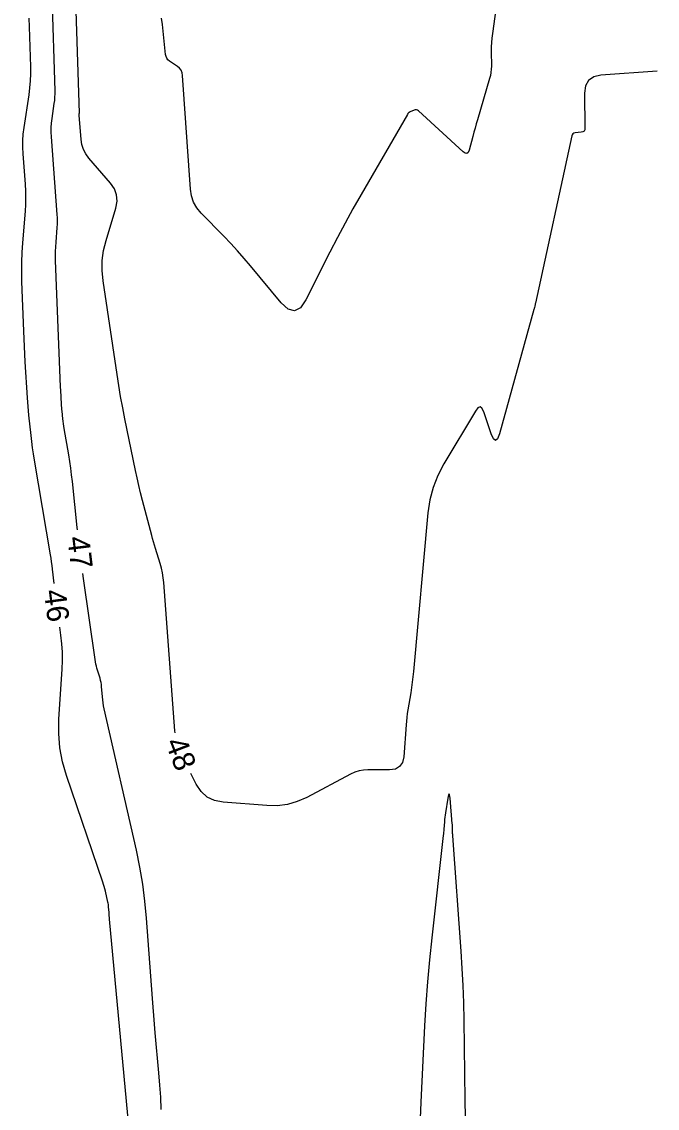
# Model space of a CAD drawing. Extents: x 2384780 to 2405861, y 547869 to 573706.
# Drawn here: x 2395715.9 to 2395773.9, y 552196 to 552295.2 of the extents above; entities that cross this region are included whole.
import ezdxf

# ---------------------------------------------------------------- set-up
doc = ezdxf.new("R2010")
doc.units = 0
doc.layers.add('Old_Level_60', color=7, linetype='Continuous')

msp = doc.modelspace()

# ---------------------------------------------------------------- linework, layer by layer
at = {"layer": 'Old_Level_60'}
for points in [[(2395760.13425, 552303.2885), (2395758.8835, 552294.11125), (2395758.8355, 552293.705), (2395758.8025, 552293.29775), (2395758.78425, 552292.8895), (2395758.78075, 552292.48025), (2395758.794, 552291.14225), (2395758.78625, 552290.857), (2395758.75725, 552290.57475), (2395758.7075, 552290.29525), (2395758.6365, 552290.019), (2395757.518, 552286.24725), (2395757.40725, 552285.86825), (2395757.3, 552285.48825), (2395757.196, 552285.1075), (2395757.09525, 552284.726), (2395756.77175, 552283.4775), (2395756.68575, 552283.267), (2395756.566, 552283.16975), (2395756.4125, 552283.186), (2395756.2255, 552283.31575), (2395752.13425, 552287.05825), (2395752.042, 552287.12375), (2395751.9445, 552287.156), (2395751.84175, 552287.15525), (2395751.73375, 552287.12125), (2395751.37275, 552286.95575), (2395751.29975, 552286.91575), (2395751.2355, 552286.866), (2395751.17975, 552286.8065), (2395751.13275, 552286.73775), (2395746.89575, 552279.41925), (2395746.157, 552278.12075), (2395745.4375, 552276.812), (2395744.73725, 552275.4925), (2395744.05675, 552274.16275), (2395741.86475, 552269.80125), (2395741.3705, 552269.08425), (2395740.827, 552268.80225), (2395740.234, 552268.9555), (2395739.59175, 552269.54375), (2395736.81275, 552272.902), (2395736.2255, 552273.597), (2395735.62425, 552274.2795), (2395735.009, 552274.9495), (2395734.38025, 552275.60725), (2395732.30275, 552277.73475), (2395731.90775, 552278.21325), (2395731.61325, 552278.7365), (2395731.419, 552279.30475), (2395731.32525, 552279.918), (2395730.61425, 552290.285), (2395730.5705, 552290.5375), (2395730.47575, 552290.7605), (2395730.33025, 552290.95425), (2395730.13375, 552291.11875), (2395729.40875, 552291.60825), (2395729.2705, 552291.7235), (2395729.16575, 552291.85875), (2395729.095, 552292.0145), (2395729.05775, 552292.19075), (2395728.76075, 552294.93475), (2395728.6935, 552295.5225)], [(2395729.93425, 552230.289), (2395729.91125, 552230.473), (2395728.89025, 552244.0045), (2395728.84475, 552244.44425), (2395728.7745, 552244.8795), (2395728.67975, 552245.31), (2395728.5605, 552245.73575), (2395728.1305, 552247.11925), (2395728.04, 552247.416), (2395727.9525, 552247.71375), (2395727.8685, 552248.0125), (2395727.7875, 552248.31225), (2395726.94525, 552251.496), (2395726.76975, 552252.1795), (2395726.60375, 552252.86525), (2395726.44775, 552253.553), (2395726.3015, 552254.24325), (2395725.33825, 552258.9505), (2395725.13875, 552259.9605), (2395724.953, 552260.97275), (2395724.78125, 552261.9875), (2395724.623, 552263.00475), (2395723.35275, 552271.55725), (2395723.2655, 552272.48775), (2395723.2815, 552273.41075), (2395723.4005, 552274.32625), (2395723.6225, 552275.23425), (2395724.51625, 552278.18775), (2395724.62975, 552278.804), (2395724.587, 552279.387), (2395724.38825, 552279.93675), (2395724.0335, 552280.45325), (2395722.0515, 552282.74225), (2395721.768, 552283.12475), (2395721.555, 552283.53675), (2395721.41225, 552283.978), (2395721.34, 552284.4485), (2395721.169, 552286.678), (2395721.168, 552286.69525), (2395721.16825, 552286.7125), (2395721.16925, 552286.72975), (2395721.1715, 552286.74675), (2395721.17975, 552286.8025), (2395721.1815, 552286.8145), (2395721.18225, 552286.8265), (2395721.18275, 552286.83875), (2395721.18275, 552286.85075), (2395720.7085, 552301.821)], [(2395721.0185, 552248.804), (2395720.99375, 552249.0275), (2395720.54925, 552253.23), (2395720.47975, 552253.84175), (2395720.4005, 552254.4525), (2395720.31175, 552255.06175), (2395720.21325, 552255.6695), (2395719.80525, 552258.068), (2395719.76975, 552258.286), (2395719.738, 552258.5045), (2395719.70925, 552258.72325), (2395719.684, 552258.94275), (2395719.60725, 552259.66), (2395719.59175, 552259.81375), (2395719.578, 552259.96775), (2395719.56625, 552260.12175), (2395719.55625, 552260.276), (2395719.48075, 552261.55225), (2395719.46525, 552261.82575), (2395719.4515, 552262.09925), (2395719.43875, 552262.373), (2395719.42775, 552262.64675), (2395719.021, 552273.402), (2395719.0115, 552273.8185), (2395719.0145, 552274.235), (2395719.03, 552274.65125), (2395719.058, 552275.067), (2395719.16975, 552276.42525), (2395719.188, 552276.71625), (2395719.1945, 552277.00725), (2395719.1895, 552277.29825), (2395719.173, 552277.5895), (2395718.6285, 552284.6855), (2395718.60825, 552285.1055), (2395718.61175, 552285.52475), (2395718.639, 552285.943), (2395718.69, 552286.3605), (2395718.8955, 552287.723), (2395718.933, 552288.01525), (2395718.957, 552288.3085), (2395718.96775, 552288.60225), (2395718.965, 552288.897), (2395718.689, 552297.60925)], [(2395718.87675, 552243.90225), (2395718.73575, 552245.236), (2395718.6985, 552245.563), (2395718.65625, 552245.88925), (2395718.60875, 552246.21475), (2395718.55625, 552246.53975), (2395717.086, 552255.182), (2395716.99525, 552255.7425), (2395716.913, 552256.30425), (2395716.8395, 552256.86725), (2395716.77475, 552257.43125), (2395716.57725, 552259.276), (2395716.53725, 552259.6715), (2395716.502, 552260.06725), (2395716.4715, 552260.4635), (2395716.44575, 552260.86025), (2395716.25175, 552264.14225), (2395716.212, 552264.84575), (2395716.17625, 552265.54925), (2395716.144, 552266.253), (2395716.1155, 552266.95675), (2395715.9445, 552271.473), (2395715.9245, 552272.35725), (2395715.93075, 552273.241), (2395715.96375, 552274.124), (2395716.023, 552275.0065), (2395716.2605, 552277.8885), (2395716.299, 552278.506), (2395716.313, 552279.12375), (2395716.3025, 552279.74125), (2395716.26725, 552280.359), (2395716.0535, 552283.146), (2395716.0245, 552283.7425), (2395716.0295, 552284.338), (2395716.06825, 552284.932), (2395716.14075, 552285.525), (2395716.591, 552288.5085), (2395716.67275, 552289.14875), (2395716.7255, 552289.7905), (2395716.749, 552290.43425), (2395716.743, 552291.0795), (2395716.62725, 552294.73325), (2395716.60375, 552295.51625)], [(2395773.93725, 552290.69025), (2395768.795, 552290.303), (2395768.13525, 552290.15875), (2395767.66675, 552289.83925), (2395767.389, 552289.3445), (2395767.30225, 552288.675), (2395767.33925, 552285.4885), (2395767.31925, 552285.33425), (2395767.256, 552285.21825), (2395767.14875, 552285.141), (2395766.998, 552285.10225), (2395766.43375, 552285.03875), (2395766.32475, 552285.012), (2395766.2395, 552284.959), (2395766.178, 552284.8795), (2395766.14025, 552284.77375), (2395762.81525, 552269.50225), (2395762.80275, 552269.44575), (2395762.79, 552269.389), (2395762.777, 552269.3325), (2395762.7635, 552269.27625), (2395762.7195, 552269.092), (2395762.71, 552269.0525), (2395762.7, 552269.01325), (2395762.68975, 552268.974), (2395762.679, 552268.93475), (2395759.54575, 552257.5915), (2395759.368, 552257.11975), (2395759.18125, 552256.959), (2395758.98525, 552257.1085), (2395758.78, 552257.569), (2395758.09525, 552259.57975), (2395757.9375, 552259.908), (2395757.75825, 552260.03075), (2395757.55725, 552259.94825), (2395757.3345, 552259.66), (2395754.44825, 552254.83025), (2395753.89325, 552253.77475), (2395753.46575, 552252.6775), (2395753.16575, 552251.539), (2395752.99275, 552250.359), (2395751.67625, 552235.878), (2395751.62775, 552235.39325), (2395751.5705, 552234.9095), (2395751.50425, 552234.427), (2395751.42925, 552233.9455), (2395751.1695, 552232.37475), (2395751.11775, 552232.03775), (2395751.0735, 552231.69975), (2395751.03675, 552231.36075), (2395751.0075, 552231.021), (2395750.79075, 552228.106), (2395750.67625, 552227.5805), (2395750.4225, 552227.2055), (2395750.0295, 552226.9805), (2395749.497, 552226.906), (2395747.53, 552226.9075), (2395747.11475, 552226.88325), (2395746.7115, 552226.8095), (2395746.3205, 552226.6865), (2395745.942, 552226.514), (2395741.9405, 552224.397), (2395741.0695, 552224.0095), (2395740.171, 552223.75375), (2395739.245, 552223.63), (2395738.2915, 552223.6385), (2395734.3255, 552223.9435), (2395733.53375, 552224.09575), (2395732.85825, 552224.4215), (2395732.29875, 552224.92125), (2395731.85525, 552225.59475), (2395731.35525, 552226.58125)], [(2395728.6605, 552195.89675), (2395728.61475, 552197.018), (2395728.5455, 552198.138), (2395728.4525, 552199.25675), (2395728.11075, 552202.9095), (2395728.0395, 552203.6925), (2395727.972, 552204.47575), (2395727.90875, 552205.25925), (2395727.84925, 552206.04325), (2395727.313, 552213.35925), (2395727.169, 552214.92275), (2395726.96675, 552216.4775), (2395726.70625, 552218.0235), (2395726.38725, 552219.56075), (2395723.45525, 552232.47925), (2395723.3985, 552232.7535), (2395723.35175, 552233.02925), (2395723.31525, 552233.30675), (2395723.289, 552233.58575), (2395723.22, 552234.49925), (2395723.19975, 552234.694), (2395723.16875, 552234.88675), (2395723.12675, 552235.07725), (2395723.074, 552235.26575), (2395722.792, 552236.173), (2395722.7355, 552236.36825), (2395722.68725, 552236.5655), (2395722.64675, 552236.76425), (2395722.61425, 552236.965), (2395721.56675, 552244.38525), (2395721.5055, 552244.83375)], [(2395725.80175, 552193.419), (2395723.943, 552213.28175), (2395723.929, 552213.43625), (2395723.91575, 552213.5905), (2395723.90325, 552213.745), (2395723.8915, 552213.8995), (2395723.8545, 552214.40425), (2395723.8445, 552214.51225), (2395723.83075, 552214.6195), (2395723.81275, 552214.72625), (2395723.79075, 552214.83225), (2395723.56525, 552215.825), (2395723.51425, 552216.037), (2395723.45775, 552216.24725), (2395723.3955, 552216.45625), (2395723.32775, 552216.66325), (2395720.00375, 552226.393), (2395719.6415, 552227.64875), (2395719.407, 552228.92175), (2395719.3005, 552230.2115), (2395719.3215, 552231.5185), (2395719.6185, 552236.11), (2395719.64875, 552236.88275), (2395719.63925, 552237.654), (2395719.59025, 552238.4235), (2395719.50175, 552239.19175), (2395719.39675, 552239.9365)], [(2395756.42325, 552195.18875), (2395756.40425, 552196.7405), (2395756.2995, 552204.0725), (2395756.26575, 552205.643), (2395756.20925, 552207.21275), (2395756.13025, 552208.7815), (2395756.02875, 552210.34925), (2395755.27025, 552220.88275), (2395755.263, 552220.992), (2395755.2575, 552221.1015), (2395755.2535, 552221.211), (2395755.25075, 552221.32075), (2395755.245, 552221.67875), (2395755.243, 552221.7555), (2395755.23975, 552221.832), (2395755.235, 552221.90875), (2395755.229, 552221.985), (2395755.0235, 552224.329), (2395754.9865, 552224.6145), (2395754.94225, 552224.711), (2395754.891, 552224.61825), (2395754.83225, 552224.33625), (2395754.6095, 552222.9875), (2395754.578, 552222.783), (2395754.551, 552222.578), (2395754.52875, 552222.37225), (2395754.51125, 552222.16625), (2395754.461, 552221.49175), (2395754.4495, 552221.34725), (2395754.43675, 552221.203), (2395754.4225, 552221.05875), (2395754.407, 552220.91475), (2395753.3525, 552211.56975), (2395753.14225, 552209.566), (2395752.96425, 552207.55975), (2395752.81775, 552205.55075), (2395752.70325, 552203.53925), (2395752.36225, 552196.582), (2395752.28925, 552195.091)]]:
    msp.add_lwpolyline(points, dxfattribs=at)

# ---------------------------------------------------------------- texts
for s, rotation, p in [('47', 276.993575, (2395720.0795, 552248.1175)), ('46', 277.4679444, (2395717.9335, 552243.25475)), ('48', 290.9707333, (2395728.9895, 552229.4165))]:
    msp.add_text(s, height=2, rotation=rotation, dxfattribs=at).set_placement(p)

doc.saveas('drawing.dxf')
